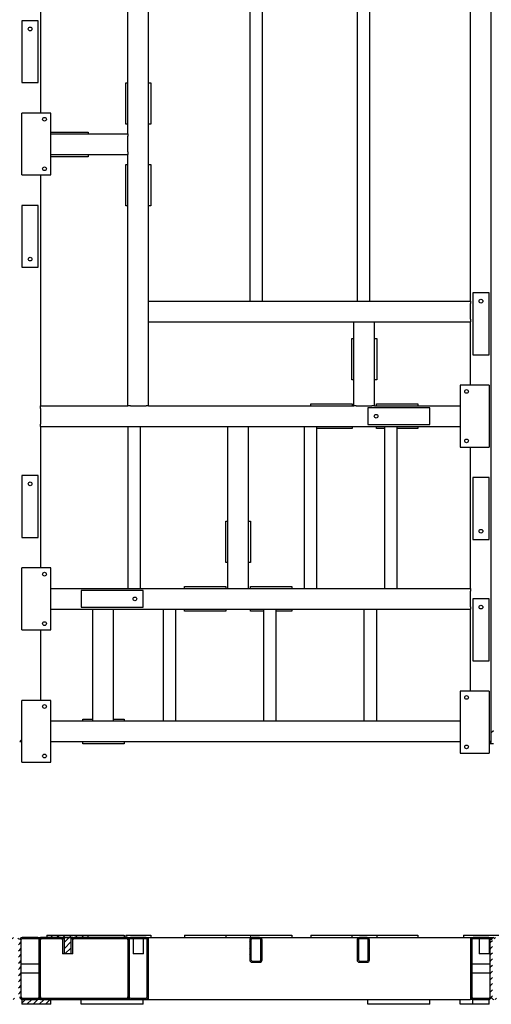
# Model space of a CAD drawing. Header units: millimetres. Extents: x 0 to 1189, y 0 to 841.
# Tile 283 of 289: x 265 to 379, y 439 to 677. Entities that reach past the tile are written whole.
import ezdxf

# ---------------------------------------------------------------- set-up
doc = ezdxf.new("R2010")
doc.units = ezdxf.units.MM
doc.layers.add('TRAIT-FINS', color=9, linetype='Continuous')
doc.layers.add('TRAIT-FORT', color=4, linetype='Continuous', lineweight=25)

msp = doc.modelspace()

# ---------------------------------------------------------------- hatches: boundary and pattern name
at = {"layer": 'TRAIT-FINS'}
h = msp.add_hatch(dxfattribs=at)
h.set_pattern_fill('ANSI31', color=256, scale=0.333333, angle=2.8e-322, style=0)
edge = h.paths.add_edge_path(flags=0)
edge.add_line((259.75, 454.19), (259.75, 440.39))
edge.add_arc((260.35, 440.39), 0.6, 180, 270)
edge.add_line((260.35, 439.79), (264.15, 439.79))
edge.add_arc((264.15, 440.39), 0.6, 270, 360)
edge.add_line((264.75, 440.39), (264.75, 454.19))
edge.add_arc((264.15, 454.19), 0.6, 0, 90)
edge.add_line((264.15, 454.79), (260.35, 454.79))
edge.add_arc((260.35, 454.19), 0.6, 90, 180)
edge = h.paths.add_edge_path(flags=0)
edge.add_arc((260.35, 440.39), 0.3, 180, 270, ccw=False)
edge.add_line((260.05, 440.39), (260.05, 454.19))
edge.add_arc((260.35, 454.19), 0.3, 90, 180, ccw=False)
edge.add_line((260.35, 454.49), (264.15, 454.49))
edge.add_arc((264.15, 454.19), 0.3, 0, 90, ccw=False)
edge.add_line((264.45, 454.19), (264.45, 440.39))
edge.add_arc((264.15, 440.39), 0.3, 270, 360, ccw=False)
edge.add_line((264.15, 440.09), (260.35, 440.09))
h = msp.add_hatch(dxfattribs=at)
h.set_pattern_fill('ANSI31', color=256, scale=0.333333, angle=2.8e-322, style=0)
edge = h.paths.add_edge_path(flags=0)
edge.add_line((264.75, 454.19), (264.75, 440.39))
edge.add_arc((265.35, 440.39), 0.6, 180, 270)
edge.add_line((265.35, 439.79), (269.15, 439.79))
edge.add_arc((269.15, 440.39), 0.6, 270, 360)
edge.add_line((269.75, 440.39), (269.75, 454.19))
edge.add_arc((269.15, 454.19), 0.6, 0, 90)
edge.add_line((269.15, 454.79), (265.35, 454.79))
edge.add_arc((265.35, 454.19), 0.6, 90, 180)
edge = h.paths.add_edge_path(flags=0)
edge.add_arc((265.35, 440.39), 0.3, 180, 270, ccw=False)
edge.add_line((265.05, 440.39), (265.05, 454.19))
edge.add_arc((265.35, 454.19), 0.3, 90, 180, ccw=False)
edge.add_line((265.35, 454.49), (269.15, 454.49))
edge.add_arc((269.15, 454.19), 0.3, 0, 90, ccw=False)
edge.add_line((269.45, 454.19), (269.45, 440.39))
edge.add_arc((269.15, 440.39), 0.3, 270, 360, ccw=False)
edge.add_line((269.15, 440.09), (265.35, 440.09))
h = msp.add_hatch(dxfattribs=at)
h.set_pattern_fill('ANSI31', color=256, scale=0.333333, angle=2.8e-322, style=0)
h.paths.add_polyline_path([(269.75, 454.79), (269.75, 454.49), (274.84, 454.49), (274.84, 454.79)], flags=0)
h = msp.add_hatch(dxfattribs=at)
h.set_pattern_fill('ANSI31', color=256, scale=0.333333, angle=2.8e-322, style=0)
h.paths.add_polyline_path([(281.33, 455.39), (271.33, 455.39), (271.33, 454.79), (281.33, 454.79)], flags=0)
h = msp.add_hatch(dxfattribs=at)
h.set_pattern_fill('ANSI31', color=256, scale=0.333333, angle=2.8e-322, style=0)
edge = h.paths.add_edge_path(flags=0)
edge.add_line((275.47, 454.79), (275.07, 454.79))
edge.add_spline(control_points=[(275.07, 454.79), (275.17, 454.71), (275.27, 454.64), (275.36, 454.56), (275.4, 454.54), (275.43, 454.51), (275.47, 454.49)], knot_values=[0.027648, 0.027648, 0.027648, 0.027648, 0.031311, 0.031311, 0.031311, 0.03261, 0.03261, 0.03261, 0.03261], weights=[1, 1, 1, 1, 1, 1, 1], degree=3, periodic=0)
edge.add_line((275.47, 454.49), (275.47, 454.79))
h = msp.add_hatch(dxfattribs=at)
h.set_pattern_fill('ANSI31', color=256, scale=0.333333, angle=2.8e-322, style=0)
h.paths.add_polyline_path([(275.47, 450.79), (277.2, 450.79), (277.2, 454.79), (275.47, 454.79)], flags=0)
h = msp.add_hatch(dxfattribs=at)
h.set_pattern_fill('ANSI31', color=256, scale=0.333333, angle=2.8e-322, style=0)
edge = h.paths.add_edge_path(flags=0)
edge.add_line((277.2, 454.79), (277.2, 454.49))
edge.add_spline(control_points=[(277.2, 454.49), (277.34, 454.58), (277.47, 454.69), (277.6, 454.79)], knot_values=[0.051493, 0.051493, 0.051493, 0.051493, 0.056472, 0.056472, 0.056472, 0.056472], weights=[1, 1, 1, 1], degree=3, periodic=0)
edge.add_line((277.6, 454.79), (277.2, 454.79))
h = msp.add_hatch(dxfattribs=at)
h.set_pattern_fill('ANSI31', color=256, scale=0.333333, angle=2.8e-322, style=0)
h.paths.add_polyline_path([(277.83, 454.49), (290.95, 454.49), (290.95, 454.79), (277.83, 454.79)], flags=0)
h = msp.add_hatch(dxfattribs=at)
h.set_pattern_fill('ANSI31', color=256, scale=0.333333, angle=2.8e-322, style=0)
edge = h.paths.add_edge_path(flags=0)
edge.add_arc((295.35, 440.39), 0.6, 270, 360)
edge.add_line((295.95, 440.39), (295.95, 454.19))
edge.add_arc((295.35, 454.19), 0.6, 0, 90)
edge.add_line((295.35, 454.79), (291.55, 454.79))
edge.add_arc((291.55, 454.19), 0.6, 90, 180)
edge.add_line((290.95, 454.19), (290.95, 440.39))
edge.add_arc((291.55, 440.39), 0.6, 180, 270)
edge.add_line((291.55, 439.79), (295.35, 439.79))
edge = h.paths.add_edge_path(flags=0)
edge.add_line((295.35, 440.09), (291.55, 440.09))
edge.add_arc((291.55, 440.39), 0.3, 180, 270, ccw=False)
edge.add_line((291.25, 440.39), (291.25, 454.19))
edge.add_arc((291.55, 454.19), 0.3, 90, 180, ccw=False)
edge.add_line((291.55, 454.49), (295.35, 454.49))
edge.add_arc((295.35, 454.19), 0.3, 0, 90, ccw=False)
edge.add_line((295.65, 454.19), (295.65, 440.39))
edge.add_arc((295.35, 440.39), 0.3, 270, 360, ccw=False)
h = msp.add_hatch(dxfattribs=at)
h.set_pattern_fill('ANSI31', color=256, scale=0.333333, angle=2.8e-322, style=0)
edge = h.paths.add_edge_path(flags=0)
edge.add_line((320.45, 454.19), (320.45, 449.39))
edge.add_arc((321.05, 449.39), 0.6, 180, 270)
edge.add_line((321.05, 448.79), (322.85, 448.79))
edge.add_arc((322.85, 449.39), 0.6, 270, 360)
edge.add_line((323.45, 449.39), (323.45, 454.19))
edge.add_arc((322.85, 454.19), 0.6, 0, 90)
edge.add_line((322.85, 454.79), (321.05, 454.79))
edge.add_arc((321.05, 454.19), 0.6, 90, 180)
edge = h.paths.add_edge_path(flags=0)
edge.add_arc((321.05, 449.39), 0.3, 180, 270, ccw=False)
edge.add_line((320.75, 449.39), (320.75, 454.19))
edge.add_arc((321.05, 454.19), 0.3, 90, 180, ccw=False)
edge.add_line((321.05, 454.49), (322.85, 454.49))
edge.add_arc((322.85, 454.19), 0.3, 0, 90, ccw=False)
edge.add_line((323.15, 454.19), (323.15, 449.39))
edge.add_arc((322.85, 449.39), 0.3, 270, 360, ccw=False)
edge.add_line((322.85, 449.09), (321.05, 449.09))
h = msp.add_hatch(dxfattribs=at)
h.set_pattern_fill('ANSI31', color=256, scale=0.333333, angle=2.8e-322, style=0)
edge = h.paths.add_edge_path(flags=0)
edge.add_line((346.45, 454.19), (346.45, 449.39))
edge.add_arc((347.05, 449.39), 0.6, 180, 270)
edge.add_line((347.05, 448.79), (348.85, 448.79))
edge.add_arc((348.85, 449.39), 0.6, 270, 360)
edge.add_line((349.45, 449.39), (349.45, 454.19))
edge.add_arc((348.85, 454.19), 0.6, 0, 90)
edge.add_line((348.85, 454.79), (347.05, 454.79))
edge.add_arc((347.05, 454.19), 0.6, 90, 180)
edge = h.paths.add_edge_path(flags=0)
edge.add_arc((347.05, 449.39), 0.3, 180, 270, ccw=False)
edge.add_line((346.75, 449.39), (346.75, 454.19))
edge.add_arc((347.05, 454.19), 0.3, 90, 180, ccw=False)
edge.add_line((347.05, 454.49), (348.85, 454.49))
edge.add_arc((348.85, 454.19), 0.3, 0, 90, ccw=False)
edge.add_line((349.15, 454.19), (349.15, 449.39))
edge.add_arc((348.85, 449.39), 0.3, 270, 360, ccw=False)
edge.add_line((348.85, 449.09), (347.05, 449.09))
h = msp.add_hatch(dxfattribs=at)
h.set_pattern_fill('ANSI31', color=256, scale=0.333333, angle=2.8e-322, style=0)
edge = h.paths.add_edge_path(flags=0)
edge.add_line((374.55, 439.79), (378.35, 439.79))
edge.add_arc((378.35, 440.39), 0.6, 270, 360)
edge.add_line((378.95, 440.39), (378.95, 454.19))
edge.add_arc((378.35, 454.19), 0.6, 0, 90)
edge.add_line((378.35, 454.79), (374.55, 454.79))
edge.add_arc((374.55, 454.19), 0.6, 90, 180)
edge.add_line((373.95, 454.19), (373.95, 440.39))
edge.add_arc((374.55, 440.39), 0.6, 180, 270)
edge = h.paths.add_edge_path(flags=0)
edge.add_arc((378.35, 440.39), 0.3, 270, 360, ccw=False)
edge.add_line((378.35, 440.09), (374.55, 440.09))
edge.add_arc((374.55, 440.39), 0.3, 180, 270, ccw=False)
edge.add_line((374.25, 440.39), (374.25, 454.19))
edge.add_arc((374.55, 454.19), 0.3, 90, 180, ccw=False)
edge.add_line((374.55, 454.49), (378.35, 454.49))
edge.add_arc((378.35, 454.19), 0.3, 0, 90, ccw=False)
edge.add_line((378.65, 454.19), (378.65, 440.39))
h = msp.add_hatch(dxfattribs=at)
h.set_pattern_fill('ANSI31', color=256, scale=0.333333, angle=2.8e-322, style=0)
edge = h.paths.add_edge_path(flags=0)
edge.add_line((383.35, 454.79), (379.55, 454.79))
edge.add_arc((379.55, 454.19), 0.6, 90, 180)
edge.add_line((378.95, 454.19), (378.95, 440.39))
edge.add_arc((379.55, 440.39), 0.6, 180, 270)
edge.add_line((379.55, 439.79), (383.35, 439.79))
edge.add_arc((383.35, 440.39), 0.6, 270, 360)
edge.add_line((383.95, 440.39), (383.95, 454.19))
edge.add_arc((383.35, 454.19), 0.6, 0, 90)
edge = h.paths.add_edge_path(flags=0)
edge.add_arc((379.55, 454.19), 0.3, 90, 180, ccw=False)
edge.add_line((379.55, 454.49), (383.35, 454.49))
edge.add_arc((383.35, 454.19), 0.3, 0, 90, ccw=False)
edge.add_line((383.65, 454.19), (383.65, 440.39))
edge.add_arc((383.35, 440.39), 0.3, 270, 360, ccw=False)
edge.add_line((383.35, 440.09), (379.55, 440.09))
edge.add_arc((379.55, 440.39), 0.3, 180, 270, ccw=False)
edge.add_line((379.25, 440.39), (379.25, 454.19))
h = msp.add_hatch(dxfattribs=at)
h.set_pattern_fill('ANSI31', color=256, scale=0.333333, angle=2.8e-322, style=0)
h.paths.add_polyline_path([(265.25, 438.59), (272.25, 438.59), (272.25, 439.79), (265.25, 439.79)], flags=0)
h = msp.add_hatch(dxfattribs=at)
h.set_pattern_fill('ANSI31', color=256, scale=0.333333, angle=2.8e-322, style=0)
h.paths.add_polyline_path([(290.95, 440.09), (269.75, 440.09), (269.75, 439.79), (290.95, 439.79)], flags=0)

# ---------------------------------------------------------------- linework, layer by layer
at = {"layer": 'TRAIT-FORT', "lineweight": 25}
for p, q in [((378.95, 504.5), (378.95, 793.8)), ((378.95, 502.3), (378.95, 793.8)), ((269.75, 710.5), (269.75, 654.7)), ((290.95, 649.7), (290.95, 710.5)), ((295.95, 609.1), (295.95, 710.5)), ((320.45, 710.5), (320.45, 609.1)), ((323.45, 710.5), (323.45, 609.1)), ((346.45, 710.5), (346.45, 609.1)), ((349.45, 710.5), (349.45, 609.1)), ((373.95, 609.1), (373.95, 705.5)), ((269.25, 677.1), (265.25, 677.1)), ((265.25, 677.1), (265.25, 662.1)), ((269.25, 662.1), (269.25, 677.1)), ((265.25, 662.1), (269.25, 662.1)), ((290.48, 652), (290.48, 662)), ((290.48, 662), (290.95, 662)), ((295.95, 662), (296.48, 662)), ((296.48, 662), (296.48, 652)), ((272.25, 654.7), (265.25, 654.7)), ((265.25, 639.7), (265.25, 654.7)), ((272.25, 639.7), (272.25, 654.7)), ((290.95, 652), (290.48, 652)), ((296.48, 652), (295.95, 652)), ((272.25, 650.1), (281.33, 650.1)), ((272.25, 649.7), (290.95, 649.7)), ((281.33, 650.1), (281.33, 649.7)), ((290.95, 649.7), (290.95, 649.1)), ((290.95, 645.3), (290.95, 649.1)), ((272.25, 644.7), (290.95, 644.7)), ((281.33, 644.7), (281.33, 644.1)), ((290.95, 645.3), (290.95, 644.7)), ((290.95, 583.7), (290.95, 644.7)), ((281.33, 644.1), (272.25, 644.1)), ((290.48, 642.2), (290.95, 642.2)), ((290.48, 632.2), (290.48, 642.2)), ((295.95, 642.2), (296.48, 642.2)), ((296.48, 642.2), (296.48, 632.2)), ((265.25, 639.7), (272.25, 639.7)), ((269.75, 639.7), (269.75, 583.7)), ((269.25, 632.3), (265.25, 632.3)), ((265.25, 632.3), (265.25, 617.3)), ((269.25, 617.3), (269.25, 632.3)), ((290.95, 632.2), (290.48, 632.2)), ((296.48, 632.2), (295.95, 632.2)), ((265.25, 617.3), (269.25, 617.3)), ((295.95, 608.5), (295.95, 609.1)), ((295.95, 609.1), (373.95, 609.1)), ((373.95, 609.1), (373.95, 608.5)), ((374.45, 611.1), (374.45, 596.1)), ((378.45, 611.1), (374.45, 611.1)), ((378.45, 596.1), (378.45, 611.1)), ((295.95, 604.7), (295.95, 608.5)), ((373.95, 604.7), (373.95, 608.5)), ((295.95, 604.1), (295.95, 604.7)), ((295.95, 583.7), (295.95, 604.1)), ((295.95, 604.1), (345.65, 604.1)), ((345.65, 583.7), (345.65, 604.1)), ((345.65, 604.1), (346.25, 604.1)), ((346.25, 604.1), (350.05, 604.1)), ((350.05, 604.1), (350.65, 604.1)), ((350.65, 583.7), (350.65, 604.1)), ((350.65, 604.1), (373.95, 604.1)), ((373.95, 604.7), (373.95, 604.1)), ((373.95, 588.7), (373.95, 604.1)), ((345.2, 590.03), (345.2, 600.03)), ((345.2, 600.03), (345.65, 600.03)), ((350.65, 600.03), (351.2, 600.03)), ((351.2, 600.03), (351.2, 590.03)), ((374.45, 596.1), (378.45, 596.1)), ((345.65, 590.03), (345.2, 590.03)), ((351.2, 590.03), (350.65, 590.03)), ((371.45, 588.7), (371.45, 573.7)), ((378.45, 588.7), (371.45, 588.7)), ((378.45, 588.7), (378.45, 573.7)), ((269.75, 583.1), (269.75, 583.7)), ((269.75, 583.7), (290.95, 583.7)), ((269.75, 583.1), (269.75, 579.3)), ((291.55, 583.7), (290.95, 583.7)), ((291.55, 583.7), (295.35, 583.7)), ((295.95, 583.7), (295.35, 583.7)), ((295.95, 583.7), (345.65, 583.7)), ((335.23, 583.7), (335.23, 584.21)), ((335.23, 584.21), (345.23, 584.21)), ((345.23, 584.21), (345.23, 583.7)), ((346.25, 583.7), (345.65, 583.7)), ((346.25, 583.7), (350.05, 583.7)), ((364.05, 583.2), (349.05, 583.2)), ((349.05, 583.2), (349.05, 579.2)), ((350.65, 583.7), (350.05, 583.7)), ((350.65, 583.7), (371.45, 583.7)), ((351.18, 584.22), (361.18, 584.22)), ((351.18, 583.7), (351.18, 584.22)), ((361.18, 584.22), (361.18, 583.7)), ((364.05, 579.2), (364.05, 583.2)), ((269.75, 578.7), (269.75, 579.3)), ((269.75, 578.7), (315.15, 578.7)), ((269.75, 578.7), (269.75, 544.4)), ((290.95, 578.7), (290.95, 539.4)), ((293.95, 578.7), (293.95, 539.4)), ((315.15, 539.4), (315.15, 578.7)), ((315.15, 578.7), (315.75, 578.7)), ((315.75, 578.7), (319.55, 578.7)), ((319.55, 578.7), (320.15, 578.7)), ((320.15, 578.7), (371.45, 578.7)), ((320.15, 539.4), (320.15, 578.7)), ((333.65, 578.7), (333.65, 539.4)), ((336.65, 578.7), (336.65, 539.4)), ((345.23, 578.21), (336.65, 578.21)), ((345.23, 578.7), (345.23, 578.21)), ((349.05, 579.2), (364.05, 579.2)), ((351.18, 578.22), (351.18, 578.7)), ((353.05, 578.22), (351.18, 578.22)), ((353.05, 578.7), (353.05, 539.4)), ((356.05, 578.7), (356.05, 539.4)), ((361.18, 578.22), (356.05, 578.22)), ((361.18, 578.7), (361.18, 578.22)), ((371.45, 573.7), (378.45, 573.7)), ((373.95, 539.4), (373.95, 573.7)), ((265.25, 566.8), (265.25, 551.8)), ((269.25, 566.8), (265.25, 566.8)), ((269.25, 551.8), (269.25, 566.8)), ((378.45, 566.3), (374.45, 566.3)), ((374.45, 566.3), (374.45, 551.3)), ((378.45, 551.3), (378.45, 566.3)), ((314.65, 545.71), (314.65, 555.71)), ((314.65, 555.71), (315.15, 555.71)), ((320.15, 555.71), (320.65, 555.71)), ((320.65, 555.71), (320.65, 545.71)), ((265.25, 551.8), (269.25, 551.8)), ((374.45, 551.3), (378.45, 551.3)), ((272.25, 544.4), (265.25, 544.4)), ((265.25, 529.4), (265.25, 544.4)), ((272.25, 529.4), (272.25, 544.4)), ((315.15, 545.71), (314.65, 545.71)), ((320.65, 545.71), (320.15, 545.71)), ((304.68, 539.4), (304.68, 539.9)), ((304.68, 539.9), (314.68, 539.9)), ((314.68, 539.9), (314.68, 539.4)), ((320.62, 539.9), (330.62, 539.9)), ((320.62, 539.4), (320.62, 539.9)), ((330.62, 539.9), (330.62, 539.4)), ((272.25, 539.4), (315.15, 539.4)), ((279.65, 538.9), (279.65, 534.9)), ((294.65, 538.9), (279.65, 538.9)), ((294.65, 534.9), (294.65, 538.9)), ((315.15, 539.4), (315.75, 539.4)), ((315.75, 539.4), (319.55, 539.4)), ((319.55, 539.4), (320.15, 539.4)), ((320.15, 539.4), (373.95, 539.4)), ((373.95, 539.4), (373.95, 538.8)), ((373.95, 535), (373.95, 538.8)), ((279.65, 534.9), (294.65, 534.9)), ((373.95, 535), (373.95, 534.4)), ((374.45, 536.9), (374.45, 521.9)), ((378.45, 536.9), (374.45, 536.9)), ((378.45, 521.9), (378.45, 536.9)), ((272.25, 534.4), (282.45, 534.4)), ((282.45, 507.3), (282.45, 534.4)), ((282.45, 534.4), (283.05, 534.4)), ((283.05, 534.4), (286.85, 534.4)), ((286.85, 534.4), (287.45, 534.4)), ((287.45, 534.4), (373.95, 534.4)), ((287.45, 507.3), (287.45, 534.4)), ((299.45, 534.4), (299.45, 507.3)), ((302.45, 534.4), (302.45, 507.3)), ((304.68, 533.9), (304.68, 534.4)), ((314.68, 533.9), (304.68, 533.9)), ((314.68, 534.4), (314.68, 533.9)), ((320.62, 533.9), (320.62, 534.4)), ((323.78, 533.9), (320.62, 533.9)), ((323.78, 534.4), (323.78, 507.3)), ((326.78, 534.4), (326.78, 507.3)), ((330.62, 533.9), (326.78, 533.9)), ((330.62, 534.4), (330.62, 533.9)), ((348.11, 534.4), (348.11, 507.3)), ((351.11, 534.4), (351.11, 507.3)), ((373.95, 514.5), (373.95, 534.4)), ((265.25, 529.4), (272.25, 529.4)), ((269.75, 529.4), (269.75, 512.3)), ((374.45, 521.9), (378.45, 521.9)), ((371.45, 514.5), (371.45, 499.5)), ((378.45, 514.5), (371.45, 514.5)), ((378.45, 514.5), (378.45, 499.5)), ((265.25, 497.3), (265.25, 512.3)), ((272.25, 512.3), (265.25, 512.3)), ((272.25, 497.3), (272.25, 512.3)), ((272.25, 507.3), (282.45, 507.3)), ((280, 507.77), (282.45, 507.77)), ((280, 507.3), (280, 507.77)), ((282.45, 507.3), (283.05, 507.3)), ((283.05, 507.3), (286.85, 507.3)), ((286.85, 507.3), (287.45, 507.3)), ((287.45, 507.77), (290, 507.77)), ((287.45, 507.3), (371.45, 507.3)), ((290, 507.77), (290, 507.3)), ((378.95, 504.5), (379.45, 505)), ((265.25, 502.8), (264.75, 502.3)), ((265.25, 502.8), (264.75, 502.3)), ((264.75, 502.3), (265.25, 502.3)), ((272.25, 502.3), (371.45, 502.3)), ((280, 501.77), (280, 502.3)), ((290, 501.77), (280, 501.77)), ((290, 502.3), (290, 501.77)), ((378.95, 502.3), (378.45, 502.3)), ((378.95, 502.1), (378.45, 502.1)), ((379.45, 501.77), (378.45, 501.77)), ((378.95, 502.1), (378.95, 502.3)), ((371.45, 499.5), (378.45, 499.5)), ((265.25, 497.3), (272.25, 497.3)), ((265.05, 454.19), (265.05, 440.39)), ((269.15, 454.79), (265.35, 454.79)), ((269.15, 454.49), (265.35, 454.49)), ((269.15, 454.79), (269.75, 454.79)), ((269.45, 440.39), (269.45, 454.19)), ((274.84, 454.79), (269.75, 454.79)), ((269.75, 454.49), (269.75, 454.79)), ((274.84, 454.49), (269.75, 454.49)), ((269.75, 454.49), (269.75, 454.19)), ((269.75, 440.39), (269.75, 454.19)), ((271.33, 455.39), (281.33, 455.39)), ((271.33, 455.39), (271.33, 454.79)), ((271.33, 454.79), (281.33, 454.79)), ((274.84, 454.49), (274.84, 454.79)), ((274.84, 454.74), (275.08, 454.49)), ((274.84, 454.49), (275.08, 454.49)), ((275.47, 454.79), (275.07, 454.79)), ((275.08, 454.49), (275.08, 450.79)), ((275.47, 454.49), (275.08, 454.49)), ((275.47, 454.79), (275.47, 450.79)), ((277.2, 454.79), (275.47, 454.79)), ((275.47, 454.49), (275.47, 454.79)), ((277.2, 450.79), (277.2, 454.79)), ((277.6, 454.79), (277.2, 454.79)), ((277.2, 454.49), (277.6, 454.79)), ((277.2, 454.79), (277.2, 454.49)), ((277.58, 454.49), (277.2, 454.49)), ((277.58, 454.49), (277.83, 454.74)), ((277.58, 450.79), (277.58, 454.49)), ((277.58, 454.49), (277.83, 454.49)), ((277.83, 454.79), (277.83, 454.49)), ((290.95, 454.79), (277.83, 454.79)), ((290.95, 454.49), (277.83, 454.49)), ((281.33, 454.79), (281.33, 455.39)), ((281.33, 455.39), (290, 455.39)), ((290, 455.39), (290, 454.79)), ((290.48, 455.39), (296.48, 455.39)), ((290.48, 455.39), (290.48, 454.79)), ((290.95, 454.79), (290.95, 454.49)), ((290.95, 454.79), (291.55, 454.79)), ((290.95, 454.19), (290.95, 454.49)), ((290.95, 454.19), (290.95, 440.39)), ((291.25, 454.19), (291.25, 440.39)), ((295.35, 454.79), (291.55, 454.79)), ((295.35, 454.49), (291.55, 454.49)), ((292.23, 454.49), (292.23, 450.79)), ((294.73, 450.79), (294.73, 454.49)), ((295.35, 454.79), (296.48, 454.79)), ((295.65, 440.39), (295.65, 454.19)), ((295.95, 454.19), (295.95, 454.79)), ((295.95, 440.39), (295.95, 454.19)), ((296.48, 455.39), (296.48, 454.79)), ((296.48, 454.79), (321.05, 454.79)), ((304.68, 455.39), (304.68, 454.79)), ((304.68, 455.39), (314.65, 455.39)), ((314.65, 455.39), (314.65, 454.79)), ((314.65, 455.39), (320.65, 455.39)), ((320.45, 454.19), (320.45, 449.39)), ((320.65, 455.39), (330.62, 455.39)), ((320.65, 455.39), (320.65, 454.79)), ((320.75, 454.19), (320.75, 449.39)), ((322.85, 454.79), (321.05, 454.79)), ((322.85, 454.49), (321.05, 454.49)), ((322.85, 454.79), (347.05, 454.79)), ((323.15, 449.39), (323.15, 454.19)), ((323.45, 449.39), (323.45, 454.19)), ((330.62, 455.39), (330.62, 454.79)), ((335.23, 455.39), (345.2, 455.39)), ((335.23, 455.39), (335.23, 454.79)), ((345.2, 455.39), (345.2, 454.79)), ((345.2, 455.39), (351.2, 455.39)), ((346.45, 454.19), (346.45, 449.39)), ((346.75, 454.19), (346.75, 449.39)), ((348.85, 454.79), (347.05, 454.79)), ((348.85, 454.49), (347.05, 454.49)), ((348.85, 454.79), (373.95, 454.79)), ((349.15, 449.39), (349.15, 454.19)), ((349.45, 449.39), (349.45, 454.19)), ((351.2, 455.39), (361.18, 455.39)), ((351.2, 455.39), (351.2, 454.79)), ((361.18, 455.39), (361.18, 454.79)), ((372.24, 455.39), (372.24, 454.79)), ((372.24, 455.39), (382.24, 455.39)), ((373.95, 454.79), (374.55, 454.79)), ((373.95, 454.79), (373.95, 454.19)), ((373.95, 454.19), (373.95, 440.39)), ((374.25, 454.19), (374.25, 440.39)), ((378.35, 454.79), (374.55, 454.79)), ((378.35, 454.49), (374.55, 454.49)), ((375.99, 454.49), (375.99, 450.79)), ((378.35, 454.79), (379.55, 454.79)), ((378.49, 450.79), (378.49, 454.45)), ((378.65, 440.39), (378.65, 454.19)), ((378.69, 454.68), (378.79, 454.79)), ((275.47, 450.79), (275.08, 450.79)), ((277.2, 450.79), (275.47, 450.79)), ((277.58, 450.79), (277.2, 450.79)), ((293.48, 450.79), (292.23, 450.79)), ((294.73, 450.79), (293.48, 450.79)), ((321.05, 449.09), (322.85, 449.09)), ((347.05, 449.09), (348.85, 449.09)), ((378.49, 450.79), (375.99, 450.79)), ((269.45, 448.34), (265.05, 448.34)), ((321.05, 448.79), (322.85, 448.79)), ((347.05, 448.79), (348.85, 448.79)), ((378.65, 448.34), (374.25, 448.34)), ((265.05, 446.24), (269.45, 446.24)), ((374.25, 446.24), (378.65, 446.24)), ((265.25, 439.79), (265.25, 438.59)), ((272.25, 439.79), (265.25, 439.79)), ((265.35, 440.09), (269.15, 440.09)), ((265.35, 439.79), (269.15, 439.79)), ((269.75, 440.39), (269.75, 440.09)), ((269.75, 439.79), (269.75, 440.09)), ((269.75, 440.09), (290.95, 440.09)), ((269.75, 439.79), (290.95, 439.79)), ((272.25, 438.59), (272.25, 439.79)), ((279.65, 438.59), (279.65, 439.79)), ((290.95, 440.09), (290.95, 440.39)), ((290.95, 440.09), (290.95, 439.79)), ((290.95, 439.79), (291.55, 439.79)), ((291.55, 440.09), (295.35, 440.09)), ((291.55, 439.79), (295.35, 439.79)), ((294.65, 438.59), (294.65, 439.79)), ((295.35, 439.79), (295.95, 439.79)), ((295.95, 439.79), (295.95, 440.39)), ((295.95, 439.79), (373.95, 439.79)), ((349.05, 438.59), (349.05, 439.79)), ((364.05, 438.59), (364.05, 439.79)), ((371.45, 438.59), (371.45, 439.79)), ((373.95, 440.39), (373.95, 439.79)), ((374.45, 439.79), (373.95, 439.79)), ((374.45, 438.59), (374.45, 439.79)), ((374.55, 440.09), (378.35, 440.09)), ((374.55, 439.79), (378.35, 439.79)), ((378.45, 438.59), (378.45, 439.79)), ((272.25, 438.59), (265.25, 438.59)), ((294.65, 438.59), (279.65, 438.59)), ((364.05, 438.59), (349.05, 438.59)), ((374.45, 438.59), (371.45, 438.59)), ((378.45, 438.59), (374.45, 438.59))]:
    msp.add_line(p, q, dxfattribs=at)
for centre in [(267.25, 675.1), (270.75, 653.2), (270.75, 641.2), (267.25, 619.3), (376.45, 609.1), (372.95, 587.2), (351.05, 581.2), (372.95, 575.2), (267.25, 564.8), (376.45, 553.3), (270.75, 542.9), (292.65, 536.9), (376.45, 534.9), (270.75, 530.9), (372.95, 513), (270.75, 510.8), (372.95, 501), (270.75, 498.8)]:
    msp.add_circle(centre, 0.45, dxfattribs=at)
for centre, radius, start, end in [((265.35, 454.19), 0.6, 90, 180), ((265.35, 454.19), 0.3, 90, 180), ((269.15, 454.19), 0.6, 0, 90), ((269.15, 454.19), 0.3, 0, 90), ((291.55, 454.19), 0.6, 90, 180), ((291.55, 454.19), 0.3, 90, 180), ((295.35, 454.19), 0.6, 0, 90), ((295.35, 454.19), 0.3, 0, 90), ((321.05, 454.19), 0.6, 90, 180), ((321.05, 454.19), 0.3, 90, 180), ((322.85, 454.19), 0.6, 0, 90), ((322.85, 454.19), 0.3, 0, 90), ((347.05, 454.19), 0.6, 90, 180), ((347.05, 454.19), 0.3, 90, 180), ((348.85, 454.19), 0.6, 0, 90), ((348.85, 454.19), 0.3, 0, 90), ((374.55, 454.19), 0.6, 90, 180), ((374.55, 454.19), 0.3, 90, 180), ((378.35, 454.19), 0.6, 0, 90), ((378.35, 454.19), 0.3, 0, 90), ((379.55, 454.19), 0.6, 90, 180), ((321.05, 449.39), 0.6, 180, 270), ((321.05, 449.39), 0.3, 180, 270), ((322.85, 449.39), 0.6, 270, 0), ((322.85, 449.39), 0.3, 270, 0), ((347.05, 449.39), 0.6, 180, 270), ((347.05, 449.39), 0.3, 180, 270), ((348.85, 449.39), 0.6, 270, 0), ((348.85, 449.39), 0.3, 270, 0), ((265.35, 440.39), 0.6, 180, 270), ((265.35, 440.39), 0.3, 180, 270), ((269.15, 440.39), 0.3, 270, 0), ((269.15, 440.39), 0.6, 270, 0), ((291.55, 440.39), 0.6, 180, 270), ((291.55, 440.39), 0.3, 180, 270), ((295.35, 440.39), 0.6, 270, 0), ((295.35, 440.39), 0.3, 270, 0), ((374.55, 440.39), 0.6, 180, 270), ((374.55, 440.39), 0.3, 180, 270), ((378.35, 440.39), 0.3, 270, 0), ((378.35, 440.39), 0.6, 270, 0), ((379.55, 440.39), 0.6, 180, 270)]:
    msp.add_arc(centre, radius, start, end, dxfattribs=at)
msp.add_open_spline([(275.07, 454.79), (275.17, 454.71), (275.3, 454.61), (275.43, 454.51), (275.47, 454.49)], degree=3, knots=[0, 0, 0, 0, 0.738418, 1, 1, 1, 1], dxfattribs=at)

doc.saveas('drawing.dxf')
